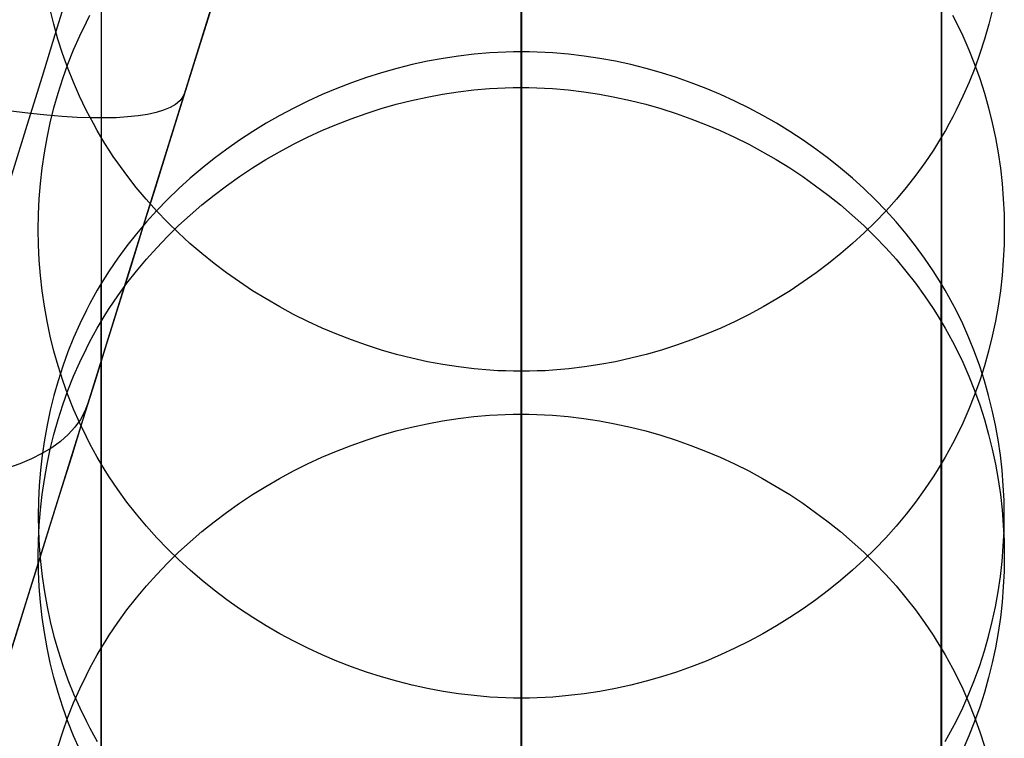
# Model space of a CAD drawing. Extents: x -383 to 1849, y -1185 to -529.
# Tile 432 of 656: x 163 to 194, y -656 to -634. Entities that reach past the tile are written whole.
import ezdxf

# ---------------------------------------------------------------- set-up
doc = ezdxf.new("R2010")
doc.units = 0
doc.layers.add('PREDEFINITO', color=7, linetype='CONTINUOUS')

msp = doc.modelspace()

# ---------------------------------------------------------------- linework, layer by layer
at = {"layer": 'PREDEFINITO'}
for p, q in [((155.278, -678.113, 664), (187.432, -574.959, 664)), ((178.642, -589.612), (178.64, -681.505, 343.803)), ((165.662, -597.37), (165.659, -688.823, 342.157)), ((191.635, -597.37), (191.635, -688.817, 342.158)), ((165.663, -612.91), (165.659, -703.456, 338.857)), ((191.636, -612.91), (191.639, -703.456, 338.857)), ((178.656, -620.669), (178.658, -710.772, 337.203)), ((164.195, -634.379, 94.2), (164.081, -633.919, 94.324)), ((193.216, -633.919, 94.324), (193.102, -634.379, 94.2)), ((165.001, -634.738, 134.54), (165.206, -634.311, 134.655)), ((165.206, -634.311, 134.655), (165.314, -634.1, 134.712)), ((191.983, -634.1, 134.712), (192.092, -634.311, 134.655)), ((192.092, -634.311, 134.655), (192.297, -634.738, 134.54)), ((164.324, -634.836, 94.078), (164.195, -634.379, 94.2)), ((193.102, -634.379, 94.2), (192.973, -634.836, 94.078)), ((164.469, -635.287, 93.957), (164.324, -634.836, 94.078)), ((164.81, -635.172, 134.423), (165.001, -634.738, 134.54)), ((192.297, -634.738, 134.54), (192.488, -635.172, 134.423)), ((192.973, -634.836, 94.078), (192.829, -635.287, 93.957)), ((164.629, -635.733, 93.837), (164.469, -635.287, 93.957)), ((164.636, -635.613, 134.305), (164.81, -635.172, 134.423)), ((177.683, -635.264, 659.647), (177.197, -635.305, 659.66)), ((177.926, -635.25, 659.643), (177.683, -635.264, 659.647)), ((178.169, -635.239, 659.64), (177.926, -635.25, 659.643)), ((178.413, -635.233, 659.638), (178.169, -635.239, 659.64)), ((178.656, -635.231, 659.637), (178.413, -635.233, 659.638)), ((178.9, -635.233, 659.638), (178.656, -635.231, 659.637)), ((178.656, -677.732, 519.936), (178.656, -635.231, 659.637)), ((179.143, -635.239, 659.64), (178.9, -635.233, 659.638)), ((179.386, -635.25, 659.643), (179.143, -635.239, 659.64)), ((179.63, -635.264, 659.647), (179.386, -635.25, 659.643)), ((180.115, -635.305, 659.66), (179.63, -635.264, 659.647)), ((192.488, -635.172, 134.423), (192.663, -635.613, 134.305)), ((192.829, -635.287, 93.957), (192.669, -635.733, 93.837)), ((175.751, -635.524, 659.726), (175.274, -635.627, 659.758)), ((176.231, -635.435, 659.699), (175.751, -635.524, 659.726)), ((176.713, -635.362, 659.677), (176.231, -635.435, 659.699)), ((177.197, -635.305, 659.66), (176.713, -635.362, 659.677)), ((180.599, -635.362, 659.677), (180.115, -635.305, 659.66)), ((181.081, -635.435, 659.699), (180.599, -635.362, 659.677)), ((181.561, -635.524, 659.726), (181.081, -635.435, 659.699)), ((182.037, -635.627, 659.758), (181.561, -635.524, 659.726)), ((164.476, -636.059, 134.184), (164.636, -635.613, 134.305)), ((164.803, -636.174, 93.719), (164.629, -635.733, 93.837)), ((174.33, -635.879, 659.834), (173.864, -636.027, 659.879)), ((174.8, -635.746, 659.794), (174.33, -635.879, 659.834)), ((175.274, -635.627, 659.758), (174.8, -635.746, 659.794)), ((182.511, -635.746, 659.794), (182.037, -635.627, 659.758)), ((182.98, -635.879, 659.834), (182.511, -635.746, 659.794)), ((183.446, -636.027, 659.879), (182.98, -635.879, 659.834)), ((192.669, -635.733, 93.837), (192.494, -636.174, 93.719)), ((192.663, -635.613, 134.305), (192.822, -636.059, 134.184)), ((164.331, -636.51, 134.063), (164.476, -636.059, 134.184)), ((164.994, -636.608, 93.602), (164.803, -636.174, 93.719)), ((173.403, -636.188, 659.928), (172.948, -636.364, 659.982)), ((173.864, -636.027, 659.879), (173.403, -636.188, 659.928)), ((183.906, -636.188, 659.928), (183.446, -636.027, 659.879)), ((184.361, -636.364, 659.982), (183.906, -636.188, 659.928)), ((192.494, -636.174, 93.719), (192.304, -636.608, 93.602)), ((192.822, -636.059, 134.184), (192.967, -636.51, 134.063)), ((172.948, -636.364, 659.982), (172.498, -636.554, 660.039)), ((176.217, -636.541, 174.468), (176.699, -636.467, 174.487)), ((176.699, -636.467, 174.487), (177.183, -636.409, 174.503)), ((177.183, -636.409, 174.503), (177.668, -636.368, 174.514)), ((177.668, -636.368, 174.514), (177.912, -636.353, 174.518)), ((177.912, -636.353, 174.518), (178.155, -636.343, 174.521)), ((178.155, -636.343, 174.521), (178.398, -636.337, 174.522)), ((178.398, -636.337, 174.522), (178.642, -636.334, 174.523)), ((178.642, -636.334, 174.523), (178.885, -636.337, 174.522)), ((178.885, -636.337, 174.522), (179.129, -636.343, 174.521)), ((179.129, -636.343, 174.521), (179.372, -636.353, 174.518)), ((179.372, -636.353, 174.518), (179.615, -636.368, 174.514)), ((179.615, -636.368, 174.514), (180.101, -636.409, 174.503)), ((180.101, -636.409, 174.503), (180.585, -636.467, 174.487)), ((180.585, -636.467, 174.487), (181.067, -636.541, 174.468)), ((184.811, -636.554, 660.039), (184.361, -636.364, 659.982)), ((164.202, -636.967, 133.94), (164.331, -636.51, 134.063)), ((165.199, -637.035, 93.487), (164.994, -636.608, 93.602)), ((172.054, -636.756, 660.101), (171.616, -636.972, 660.167)), ((172.498, -636.554, 660.039), (172.054, -636.756, 660.101)), ((174.787, -636.854, 174.384), (175.261, -636.734, 174.416)), ((175.261, -636.734, 174.416), (175.737, -636.63, 174.444)), ((175.737, -636.63, 174.444), (176.217, -636.541, 174.468)), ((181.067, -636.541, 174.468), (181.547, -636.63, 174.444)), ((181.547, -636.63, 174.444), (182.024, -636.734, 174.416)), ((182.024, -636.734, 174.416), (182.498, -636.854, 174.384)), ((185.254, -636.756, 660.101), (184.811, -636.554, 660.039)), ((185.691, -636.972, 660.167), (185.254, -636.756, 660.101)), ((192.304, -636.608, 93.602), (192.099, -637.035, 93.487)), ((192.967, -636.51, 134.063), (193.096, -636.967, 133.94)), ((164.088, -637.428, 133.816), (164.202, -636.967, 133.94)), ((165.308, -637.245, 93.43), (165.199, -637.035, 93.487)), ((171.616, -636.972, 660.167), (171.186, -637.201, 660.236)), ((173.852, -637.138, 174.308), (174.318, -636.989, 174.348)), ((174.318, -636.989, 174.348), (174.787, -636.854, 174.384)), ((182.498, -636.854, 174.384), (182.968, -636.989, 174.348)), ((182.968, -636.989, 174.348), (183.434, -637.138, 174.308)), ((186.12, -637.201, 660.236), (185.691, -636.972, 660.167)), ((192.099, -637.035, 93.487), (191.991, -637.245, 93.43)), ((193.096, -636.967, 133.94), (193.211, -637.428, 133.816)), ((165.42, -637.454, 93.374), (165.308, -637.245, 93.43)), ((171.186, -637.201, 660.236), (170.764, -637.443, 660.309)), ((172.937, -637.479, 174.216), (173.392, -637.301, 174.264)), ((173.392, -637.301, 174.264), (173.852, -637.138, 174.308)), ((183.434, -637.138, 174.308), (183.895, -637.301, 174.264)), ((183.895, -637.301, 174.264), (184.35, -637.479, 174.216)), ((186.542, -637.443, 660.309), (186.12, -637.201, 660.236)), ((191.991, -637.245, 93.43), (191.879, -637.454, 93.374)), ((163.989, -637.892, 133.69), (164.088, -637.428, 133.816)), ((165.536, -637.661, 93.318), (165.42, -637.454, 93.374)), ((165.656, -637.866, 93.263), (165.536, -637.661, 93.318)), ((170.349, -637.696, 660.387), (169.943, -637.962, 660.467)), ((170.764, -637.443, 660.309), (170.349, -637.696, 660.387)), ((172.044, -637.875, 174.11), (172.487, -637.67, 174.165)), ((172.487, -637.67, 174.165), (172.937, -637.479, 174.216)), ((184.35, -637.479, 174.216), (184.8, -637.67, 174.165)), ((184.8, -637.67, 174.165), (185.244, -637.875, 174.11)), ((186.956, -637.696, 660.387), (186.542, -637.443, 660.309)), ((187.362, -637.962, 660.467), (186.956, -637.696, 660.387)), ((191.763, -637.661, 93.318), (191.643, -637.866, 93.263)), ((191.879, -637.454, 93.374), (191.763, -637.661, 93.318)), ((193.211, -637.428, 133.816), (193.31, -637.892, 133.69)), ((163.905, -638.36, 133.564), (163.989, -637.892, 133.69)), ((165.779, -638.069, 93.209), (165.656, -637.866, 93.263)), ((169.943, -637.962, 660.467), (169.547, -638.24, 660.552)), ((171.607, -638.093, 174.052), (172.044, -637.875, 174.11)), ((185.244, -637.875, 174.11), (185.682, -638.093, 174.052)), ((187.758, -638.24, 660.552), (187.362, -637.962, 660.467)), ((191.643, -637.866, 93.263), (191.519, -638.069, 93.209)), ((193.31, -637.892, 133.69), (193.393, -638.36, 133.564)), ((165.907, -638.269, 93.155), (165.779, -638.069, 93.209)), ((166.038, -638.468, 93.101), (165.907, -638.269, 93.155)), ((169.547, -638.24, 660.552), (169.159, -638.529, 660.64)), ((170.756, -638.567, 173.925), (171.177, -638.324, 173.99)), ((171.177, -638.324, 173.99), (171.607, -638.093, 174.052)), ((185.682, -638.093, 174.052), (186.112, -638.324, 173.99)), ((186.112, -638.324, 173.99), (186.534, -638.567, 173.925)), ((188.145, -638.529, 660.64), (187.758, -638.24, 660.552)), ((191.392, -638.269, 93.155), (191.261, -638.468, 93.101)), ((191.519, -638.069, 93.209), (191.392, -638.269, 93.155)), ((163.837, -638.83, 133.438), (163.905, -638.36, 133.564)), ((166.173, -638.664, 93.049), (166.038, -638.468, 93.101)), ((169.159, -638.529, 660.64), (168.782, -638.83, 660.731)), ((170.342, -638.824, 173.856), (170.756, -638.567, 173.925)), ((186.534, -638.567, 173.925), (186.949, -638.824, 173.856)), ((188.521, -638.83, 660.731), (188.145, -638.529, 660.64)), ((191.261, -638.468, 93.101), (191.127, -638.664, 93.049)), ((193.393, -638.36, 133.564), (193.462, -638.83, 133.438)), ((163.783, -639.302, 133.311), (163.837, -638.83, 133.438)), ((166.453, -639.049, 92.945), (166.173, -638.664, 93.049)), ((168.782, -638.83, 660.731), (168.415, -639.142, 660.826)), ((169.936, -639.092, 173.784), (170.342, -638.824, 173.856)), ((186.949, -638.824, 173.856), (187.355, -639.092, 173.784)), ((188.888, -639.142, 660.826), (188.521, -638.83, 660.731)), ((191.127, -638.664, 93.049), (190.847, -639.049, 92.945)), ((193.462, -638.83, 133.438), (193.515, -639.302, 133.311)), ((166.747, -639.426, 92.843), (166.453, -639.049, 92.945)), ((168.415, -639.142, 660.826), (168.059, -639.464, 660.924)), ((169.54, -639.372, 173.709), (169.936, -639.092, 173.784)), ((187.355, -639.092, 173.784), (187.751, -639.372, 173.709)), ((189.243, -639.464, 660.924), (188.888, -639.142, 660.826)), ((190.847, -639.049, 92.945), (190.553, -639.426, 92.843)), ((163.745, -639.776, 133.183), (163.783, -639.302, 133.311)), ((167.055, -639.792, 92.744), (166.747, -639.426, 92.843)), ((168.059, -639.464, 660.924), (167.715, -639.797, 661.025)), ((169.153, -639.665, 173.631), (169.54, -639.372, 173.709)), ((187.751, -639.372, 173.709), (188.139, -639.665, 173.631)), ((189.587, -639.797, 661.025), (189.243, -639.464, 660.924)), ((190.553, -639.426, 92.843), (190.246, -639.792, 92.744)), ((193.515, -639.302, 133.311), (193.553, -639.776, 133.183)), ((163.722, -640.251, 133.055), (163.745, -639.776, 133.183)), ((167.375, -640.149, 92.648), (167.055, -639.792, 92.744)), ((167.715, -639.797, 661.025), (167.382, -640.14, 661.13)), ((168.777, -639.968, 173.55), (169.153, -639.665, 173.631)), ((188.139, -639.665, 173.631), (188.516, -639.968, 173.55)), ((189.919, -640.14, 661.13), (189.587, -639.797, 661.025)), ((190.246, -639.792, 92.744), (189.926, -640.149, 92.648)), ((193.553, -639.776, 133.183), (193.576, -640.251, 133.055)), ((167.382, -640.14, 661.13), (167.062, -640.494, 661.237)), ((167.708, -640.496, 92.554), (167.375, -640.149, 92.648)), ((168.41, -640.283, 173.465), (168.777, -639.968, 173.55)), ((188.516, -639.968, 173.55), (188.883, -640.283, 173.465)), ((189.926, -640.149, 92.648), (189.594, -640.496, 92.554)), ((190.239, -640.494, 661.237), (189.919, -640.14, 661.13)), ((163.715, -640.727, 132.927), (163.722, -640.251, 133.055)), ((168.055, -640.608, 173.378), (168.41, -640.283, 173.465)), ((188.883, -640.283, 173.465), (189.239, -640.608, 173.378)), ((193.576, -640.251, 133.055), (193.583, -640.727, 132.927)), ((163.722, -641.203, 132.799), (163.715, -640.727, 132.927)), ((167.062, -640.494, 661.237), (166.754, -640.857, 661.347)), ((168.052, -640.832, 92.464), (167.708, -640.496, 92.554)), ((167.711, -640.945, 173.288), (168.055, -640.608, 173.378)), ((189.239, -640.608, 173.378), (189.583, -640.945, 173.288)), ((189.594, -640.496, 92.554), (189.25, -640.832, 92.464)), ((190.546, -640.857, 661.347), (190.239, -640.494, 661.237)), ((193.583, -640.727, 132.927), (193.576, -641.203, 132.799)), ((166.754, -640.857, 661.347), (166.46, -641.229, 661.461)), ((167.379, -641.291, 173.195), (167.711, -640.945, 173.288)), ((168.408, -641.158, 92.376), (168.052, -640.832, 92.464)), ((189.25, -640.832, 92.464), (188.894, -641.158, 92.376)), ((189.583, -640.945, 173.288), (189.916, -641.291, 173.195)), ((190.839, -641.229, 661.461), (190.546, -640.857, 661.347)), ((163.745, -641.678, 132.671), (163.722, -641.203, 132.799)), ((166.46, -641.229, 661.461), (166.18, -641.611, 661.577)), ((167.059, -641.648, 173.1), (167.379, -641.291, 173.195)), ((168.775, -641.473, 92.29), (168.408, -641.158, 92.376)), ((188.894, -641.158, 92.376), (188.528, -641.473, 92.29)), ((189.916, -641.291, 173.195), (190.236, -641.648, 173.1)), ((191.119, -641.611, 661.577), (190.839, -641.229, 661.461)), ((193.576, -641.203, 132.799), (193.553, -641.678, 132.671)), ((163.783, -642.152, 132.543), (163.745, -641.678, 132.671)), ((166.18, -641.611, 661.577), (166.045, -641.805, 661.636)), ((166.752, -642.014, 173.002), (167.059, -641.648, 173.1)), ((169.153, -641.777, 92.208), (168.775, -641.473, 92.29)), ((188.528, -641.473, 92.29), (188.151, -641.777, 92.208)), ((190.236, -641.648, 173.1), (190.544, -642.014, 173.002)), ((191.254, -641.805, 661.636), (191.119, -641.611, 661.577)), ((193.553, -641.678, 132.671), (193.515, -642.152, 132.543)), ((166.045, -641.805, 661.636), (165.914, -642.002, 661.695)), ((169.54, -642.069, 92.129), (169.153, -641.777, 92.208)), ((188.151, -641.777, 92.208), (187.764, -642.069, 92.129)), ((191.385, -642.002, 661.695), (191.254, -641.805, 661.636)), ((163.836, -642.624, 132.416), (163.783, -642.152, 132.543)), ((165.787, -642.201, 661.756), (165.663, -642.401, 661.817)), ((165.914, -642.002, 661.695), (165.787, -642.201, 661.756)), ((166.459, -642.391, 172.901), (166.752, -642.014, 173.002)), ((169.937, -642.35, 92.053), (169.54, -642.069, 92.129)), ((187.764, -642.069, 92.129), (187.368, -642.35, 92.053)), ((190.544, -642.014, 173.002), (190.838, -642.391, 172.901)), ((191.512, -642.201, 661.756), (191.385, -642.002, 661.695)), ((191.636, -642.401, 661.817), (191.512, -642.201, 661.756)), ((193.515, -642.152, 132.543), (193.461, -642.624, 132.416)), ((165.663, -642.401, 661.817), (165.543, -642.604, 661.879)), ((165.657, -684.975, 521.9), (165.663, -642.401, 661.817)), ((166.179, -642.776, 172.798), (166.459, -642.391, 172.901)), ((170.344, -642.619, 91.981), (169.937, -642.35, 92.053)), ((187.368, -642.35, 92.053), (186.962, -642.619, 91.981)), ((190.838, -642.391, 172.901), (191.118, -642.776, 172.798)), ((191.755, -642.604, 661.879), (191.636, -642.401, 661.817)), ((191.636, -684.965, 521.898), (191.636, -642.401, 661.817)), ((163.905, -643.095, 132.289), (163.836, -642.624, 132.416)), ((165.427, -642.809, 661.941), (165.315, -643.016, 662.004)), ((165.543, -642.604, 661.879), (165.427, -642.809, 661.941)), ((166.044, -642.972, 172.745), (166.179, -642.776, 172.798)), ((170.758, -642.875, 91.911), (170.344, -642.619, 91.981)), ((171.181, -643.119, 91.845), (170.758, -642.875, 91.911)), ((186.548, -642.875, 91.911), (186.126, -643.119, 91.845)), ((186.962, -642.619, 91.981), (186.548, -642.875, 91.911)), ((191.118, -642.776, 172.798), (191.253, -642.972, 172.745)), ((191.871, -642.809, 661.941), (191.755, -642.604, 661.879)), ((191.984, -643.016, 662.004), (191.871, -642.809, 661.941)), ((193.461, -642.624, 132.416), (193.393, -643.095, 132.289)), ((163.988, -643.562, 132.164), (163.905, -643.095, 132.289)), ((165.315, -643.016, 662.004), (165.206, -643.225, 662.067)), ((165.786, -643.371, 172.639), (165.913, -643.171, 172.692)), ((165.913, -643.171, 172.692), (166.044, -642.972, 172.745)), ((171.611, -643.351, 91.782), (171.181, -643.119, 91.845)), ((186.126, -643.119, 91.845), (185.696, -643.351, 91.782)), ((191.253, -642.972, 172.745), (191.384, -643.171, 172.692)), ((191.384, -643.171, 172.692), (191.511, -643.371, 172.639)), ((192.092, -643.225, 662.067), (191.984, -643.016, 662.004)), ((193.393, -643.095, 132.289), (193.309, -643.562, 132.164)), ((165.206, -643.225, 662.067), (165.001, -643.648, 662.196)), ((165.662, -643.574, 172.584), (165.786, -643.371, 172.639)), ((172.049, -643.569, 91.723), (171.611, -643.351, 91.782)), ((185.696, -643.351, 91.782), (185.259, -643.569, 91.723)), ((191.511, -643.371, 172.639), (191.635, -643.574, 172.584)), ((192.297, -643.648, 662.196), (192.092, -643.225, 662.067)), ((164.087, -644.027, 132.039), (163.988, -643.562, 132.164)), ((165.001, -643.648, 662.196), (164.81, -644.078, 662.327)), ((165.427, -643.986, 172.474), (165.543, -643.779, 172.529)), ((165.543, -643.779, 172.529), (165.662, -643.574, 172.584)), ((172.493, -643.774, 91.668), (172.049, -643.569, 91.723)), ((172.943, -643.966, 91.616), (172.493, -643.774, 91.668)), ((184.815, -643.774, 91.668), (184.365, -643.966, 91.616)), ((185.259, -643.569, 91.723), (184.815, -643.774, 91.668)), ((191.635, -643.574, 172.584), (191.755, -643.779, 172.529)), ((191.755, -643.779, 172.529), (191.871, -643.986, 172.474)), ((192.487, -644.078, 662.327), (192.297, -643.648, 662.196)), ((193.309, -643.562, 132.164), (193.21, -644.027, 132.039)), ((164.201, -644.487, 131.915), (164.087, -644.027, 132.039)), ((164.81, -644.078, 662.327), (164.635, -644.515, 662.459)), ((165.314, -644.195, 172.418), (165.427, -643.986, 172.474)), ((173.4, -644.143, 91.568), (172.943, -643.966, 91.616)), ((184.365, -643.966, 91.616), (183.91, -644.143, 91.568)), ((191.871, -643.986, 172.474), (191.983, -644.195, 172.418)), ((192.662, -644.515, 662.459), (192.487, -644.078, 662.327)), ((193.21, -644.027, 132.039), (193.096, -644.487, 131.915)), ((165.001, -644.833, 172.247), (165.206, -644.406, 172.362)), ((165.206, -644.406, 172.362), (165.314, -644.195, 172.418)), ((173.861, -644.307, 91.523), (173.4, -644.143, 91.568)), ((174.327, -644.456, 91.483), (173.861, -644.307, 91.523)), ((183.449, -644.307, 91.523), (182.983, -644.456, 91.483)), ((183.91, -644.143, 91.568), (183.449, -644.307, 91.523)), ((191.983, -644.195, 172.418), (192.092, -644.405, 172.362)), ((192.092, -644.405, 172.362), (192.297, -644.833, 172.247)), ((164.331, -644.944, 131.792), (164.201, -644.487, 131.915)), ((164.635, -644.515, 662.459), (164.476, -644.957, 662.594)), ((174.797, -644.591, 91.446), (174.327, -644.456, 91.483)), ((175.271, -644.711, 91.413), (174.797, -644.591, 91.446)), ((175.749, -644.816, 91.385), (175.271, -644.711, 91.413)), ((182.04, -644.711, 91.413), (181.563, -644.816, 91.385)), ((182.514, -644.591, 91.446), (182.04, -644.711, 91.413)), ((182.983, -644.456, 91.483), (182.514, -644.591, 91.446)), ((192.822, -644.957, 662.594), (192.662, -644.515, 662.459)), ((193.096, -644.487, 131.915), (192.967, -644.944, 131.792)), ((164.475, -645.396, 131.671), (164.331, -644.944, 131.792)), ((164.476, -644.957, 662.594), (164.331, -645.405, 662.73)), ((164.81, -645.267, 172.131), (165.001, -644.833, 172.247)), ((176.229, -644.905, 91.361), (175.749, -644.816, 91.385)), ((176.712, -644.979, 91.341), (176.229, -644.905, 91.361)), ((177.196, -645.037, 91.325), (176.712, -644.979, 91.341)), ((180.6, -644.979, 91.341), (180.116, -645.037, 91.325)), ((181.083, -644.905, 91.361), (180.6, -644.979, 91.341)), ((181.563, -644.816, 91.385), (181.083, -644.905, 91.361)), ((192.297, -644.833, 172.247), (192.488, -645.267, 172.131)), ((192.967, -644.944, 131.792), (192.822, -645.396, 131.671)), ((192.967, -645.405, 662.73), (192.822, -644.957, 662.594)), ((164.636, -645.708, 172.013), (164.81, -645.267, 172.131)), ((177.682, -645.078, 91.314), (177.196, -645.037, 91.325)), ((177.925, -645.093, 91.31), (177.682, -645.078, 91.314)), ((178.169, -645.103, 91.307), (177.925, -645.093, 91.31)), ((178.413, -645.11, 91.305), (178.169, -645.103, 91.307)), ((178.656, -645.112, 91.305), (178.413, -645.11, 91.305)), ((178.9, -645.11, 91.305), (178.656, -645.112, 91.305)), ((179.143, -645.103, 91.307), (178.9, -645.11, 91.305)), ((179.387, -645.093, 91.31), (179.143, -645.103, 91.307)), ((179.63, -645.078, 91.314), (179.387, -645.093, 91.31)), ((180.116, -645.037, 91.325), (179.63, -645.078, 91.314)), ((192.488, -645.267, 172.131), (192.663, -645.708, 172.013)), ((164.331, -645.405, 662.73), (164.202, -645.857, 662.867)), ((164.635, -645.842, 131.551), (164.475, -645.396, 131.671)), ((192.822, -645.396, 131.671), (192.663, -645.842, 131.551)), ((193.096, -645.857, 662.867), (192.967, -645.405, 662.73)), ((164.202, -645.857, 662.867), (164.087, -646.313, 663.006)), ((164.476, -646.154, 171.893), (164.636, -645.708, 172.013)), ((164.81, -646.283, 131.433), (164.635, -645.842, 131.551)), ((192.663, -645.842, 131.551), (192.488, -646.283, 131.433)), ((192.663, -645.708, 172.013), (192.822, -646.154, 171.893)), ((193.21, -646.313, 663.006), (193.096, -645.857, 662.867)), ((164.331, -646.606, 171.772), (164.476, -646.154, 171.893)), ((192.822, -646.154, 171.893), (192.967, -646.606, 171.772)), ((164.087, -646.313, 663.006), (163.989, -646.774, 663.146)), ((165.001, -646.717, 131.316), (164.81, -646.283, 131.433)), ((176.699, -646.569, 212.222), (177.183, -646.512, 212.238)), ((177.183, -646.512, 212.238), (177.668, -646.47, 212.249)), ((177.668, -646.47, 212.249), (177.912, -646.456, 212.253)), ((177.912, -646.456, 212.253), (178.155, -646.445, 212.256)), ((178.155, -646.445, 212.256), (178.398, -646.439, 212.257)), ((178.398, -646.439, 212.257), (178.642, -646.437, 212.258)), ((178.642, -646.437, 212.258), (178.885, -646.439, 212.257)), ((178.885, -646.439, 212.257), (179.129, -646.445, 212.256)), ((179.129, -646.445, 212.256), (179.372, -646.456, 212.253)), ((179.372, -646.456, 212.253), (179.615, -646.47, 212.249)), ((179.615, -646.47, 212.249), (180.101, -646.512, 212.238)), ((180.101, -646.512, 212.238), (180.585, -646.569, 212.222)), ((192.488, -646.283, 131.433), (192.297, -646.717, 131.316)), ((193.309, -646.774, 663.146), (193.21, -646.313, 663.006)), ((163.989, -646.774, 663.146), (163.905, -647.237, 663.287)), ((164.202, -647.063, 171.65), (164.331, -646.606, 171.772)), ((165.206, -647.144, 131.202), (165.001, -646.717, 131.316)), ((174.787, -646.956, 212.119), (175.261, -646.837, 212.151)), ((175.261, -646.837, 212.151), (175.737, -646.732, 212.179)), ((175.737, -646.732, 212.179), (176.217, -646.643, 212.203)), ((176.217, -646.643, 212.203), (176.699, -646.569, 212.222)), ((180.585, -646.569, 212.222), (181.067, -646.643, 212.203)), ((181.067, -646.643, 212.203), (181.547, -646.732, 212.179)), ((181.547, -646.732, 212.179), (182.024, -646.837, 212.151)), ((182.024, -646.837, 212.151), (182.498, -646.956, 212.119)), ((192.297, -646.717, 131.316), (192.092, -647.144, 131.202)), ((192.967, -646.606, 171.772), (193.096, -647.063, 171.65)), ((193.393, -647.237, 663.287), (193.309, -646.774, 663.146)), ((164.088, -647.523, 171.527), (164.202, -647.063, 171.65)), ((165.315, -647.355, 131.145), (165.206, -647.144, 131.202)), ((173.852, -647.24, 212.043), (174.318, -647.091, 212.083)), ((174.318, -647.091, 212.083), (174.787, -646.956, 212.119)), ((182.498, -646.956, 212.119), (182.968, -647.091, 212.083)), ((182.968, -647.091, 212.083), (183.434, -647.24, 212.043)), ((192.092, -647.144, 131.202), (191.984, -647.355, 131.145)), ((193.096, -647.063, 171.65), (193.211, -647.523, 171.527)), ((163.905, -647.237, 663.287), (163.836, -647.703, 663.429)), ((165.427, -647.564, 131.089), (165.315, -647.355, 131.145)), ((172.937, -647.581, 211.952), (173.392, -647.403, 211.999)), ((173.392, -647.403, 211.999), (173.852, -647.24, 212.043)), ((183.434, -647.24, 212.043), (183.895, -647.403, 211.999)), ((183.895, -647.403, 211.999), (184.35, -647.581, 211.952)), ((191.984, -647.355, 131.145), (191.872, -647.564, 131.089)), ((193.461, -647.703, 663.429), (193.393, -647.237, 663.287)), ((163.836, -647.703, 663.429), (163.783, -648.171, 663.571)), ((163.989, -647.988, 171.402), (164.088, -647.523, 171.527)), ((165.543, -647.771, 131.034), (165.427, -647.564, 131.089)), ((172.487, -647.772, 211.901), (172.937, -647.581, 211.952)), ((184.35, -647.581, 211.952), (184.8, -647.772, 211.901)), ((191.872, -647.564, 131.089), (191.756, -647.771, 131.034)), ((193.211, -647.523, 171.527), (193.309, -647.988, 171.402)), ((193.515, -648.171, 663.571), (193.461, -647.703, 663.429)), ((163.905, -648.456, 171.277), (163.989, -647.988, 171.402)), ((165.663, -647.976, 130.979), (165.543, -647.771, 131.034)), ((165.787, -648.178, 130.925), (165.663, -647.976, 130.979)), ((171.607, -648.195, 211.787), (172.044, -647.977, 211.846)), ((172.044, -647.977, 211.846), (172.487, -647.772, 211.901)), ((184.8, -647.772, 211.901), (185.244, -647.977, 211.846)), ((185.244, -647.977, 211.846), (185.682, -648.195, 211.787)), ((191.636, -647.976, 130.979), (191.512, -648.178, 130.925)), ((191.756, -647.771, 131.034), (191.636, -647.976, 130.979)), ((193.309, -647.988, 171.402), (193.393, -648.456, 171.277)), ((163.783, -648.171, 663.571), (163.745, -648.641, 663.714)), ((165.914, -648.379, 130.871), (165.787, -648.178, 130.925)), ((171.178, -648.426, 211.726), (171.607, -648.195, 211.787)), ((185.682, -648.195, 211.787), (186.112, -648.426, 211.726)), ((191.512, -648.178, 130.925), (191.385, -648.379, 130.871)), ((193.553, -648.641, 663.714), (193.515, -648.171, 663.571)), ((163.745, -648.641, 663.714), (163.722, -649.111, 663.857)), ((163.837, -648.926, 171.151), (163.905, -648.456, 171.277)), ((166.045, -648.577, 130.818), (165.914, -648.379, 130.871)), ((166.18, -648.773, 130.765), (166.045, -648.577, 130.818)), ((170.342, -648.926, 211.592), (170.756, -648.67, 211.66)), ((170.756, -648.67, 211.66), (171.178, -648.426, 211.726)), ((186.112, -648.426, 211.726), (186.534, -648.67, 211.66)), ((186.534, -648.67, 211.66), (186.949, -648.926, 211.592)), ((191.254, -648.577, 130.818), (191.119, -648.773, 130.765)), ((191.385, -648.379, 130.871), (191.254, -648.577, 130.818)), ((193.393, -648.456, 171.277), (193.462, -648.926, 171.151)), ((193.576, -649.111, 663.857), (193.553, -648.641, 663.714)), ((163.783, -649.399, 171.025), (163.837, -648.926, 171.151)), ((166.46, -649.159, 130.662), (166.18, -648.773, 130.765)), ((169.936, -649.194, 211.52), (170.342, -648.926, 211.592)), ((186.949, -648.926, 211.592), (187.355, -649.194, 211.52)), ((191.119, -648.773, 130.765), (190.839, -649.159, 130.662)), ((193.462, -648.926, 171.151), (193.515, -649.399, 171.025)), ((163.722, -649.111, 663.857), (163.715, -649.583, 664)), ((166.754, -649.535, 130.562), (166.46, -649.159, 130.662)), ((169.54, -649.475, 211.445), (169.936, -649.194, 211.52)), ((187.355, -649.194, 211.52), (187.751, -649.475, 211.445)), ((190.839, -649.159, 130.662), (190.546, -649.535, 130.562)), ((193.583, -649.583, 664), (193.576, -649.111, 663.857)), ((163.715, -649.583, 664), (163.722, -650.054, 664.143)), ((163.745, -649.873, 170.898), (163.783, -649.399, 171.025)), ((167.062, -649.902, 130.464), (166.754, -649.535, 130.562)), ((169.153, -649.767, 211.367), (169.54, -649.475, 211.445)), ((187.751, -649.475, 211.445), (188.139, -649.767, 211.367)), ((190.546, -649.535, 130.562), (190.239, -649.902, 130.464)), ((193.515, -649.399, 171.025), (193.553, -649.873, 170.898)), ((193.576, -650.054, 664.143), (193.583, -649.583, 664)), ((163.722, -650.348, 170.77), (163.745, -649.873, 170.898)), ((168.777, -650.071, 211.285), (169.153, -649.767, 211.367)), ((188.139, -649.767, 211.367), (188.516, -650.071, 211.285)), ((193.553, -649.873, 170.898), (193.576, -650.348, 170.77)), ((163.722, -650.054, 664.143), (163.745, -650.525, 664.286)), ((167.382, -650.259, 130.369), (167.062, -649.902, 130.464)), ((168.41, -650.385, 211.201), (168.777, -650.071, 211.285)), ((188.516, -650.071, 211.285), (188.883, -650.385, 211.201)), ((190.239, -649.902, 130.464), (189.919, -650.259, 130.369)), ((193.553, -650.525, 664.286), (193.576, -650.054, 664.143)), ((163.715, -650.824, 170.643), (163.722, -650.348, 170.77)), ((167.715, -650.605, 130.276), (167.382, -650.259, 130.369)), ((168.055, -650.711, 211.114), (168.41, -650.385, 211.201)), ((188.883, -650.385, 211.201), (189.239, -650.711, 211.114)), ((189.919, -650.259, 130.369), (189.587, -650.605, 130.276)), ((193.576, -650.348, 170.77), (193.583, -650.824, 170.643)), ((163.745, -650.525, 664.286), (163.783, -650.994, 664.429)), ((167.711, -651.047, 211.024), (168.055, -650.711, 211.114)), ((168.059, -650.942, 130.187), (167.715, -650.605, 130.276)), ((189.239, -650.711, 211.114), (189.583, -651.047, 211.024)), ((189.587, -650.605, 130.276), (189.243, -650.942, 130.187)), ((193.515, -650.994, 664.429), (193.553, -650.525, 664.286)), ((163.722, -651.3, 170.516), (163.715, -650.824, 170.643)), ((163.783, -650.994, 664.429), (163.837, -651.463, 664.571)), ((167.379, -651.394, 210.931), (167.711, -651.047, 211.024)), ((168.415, -651.267, 130.1), (168.059, -650.942, 130.187)), ((189.243, -650.942, 130.187), (188.888, -651.267, 130.1)), ((189.583, -651.047, 211.024), (189.916, -651.394, 210.931)), ((193.462, -651.463, 664.571), (193.515, -650.994, 664.429)), ((193.583, -650.824, 170.643), (193.576, -651.3, 170.516)), ((163.745, -651.775, 170.388), (163.722, -651.3, 170.516)), ((167.059, -651.75, 210.836), (167.379, -651.394, 210.931)), ((168.782, -651.582, 130.016), (168.415, -651.267, 130.1)), ((188.888, -651.267, 130.1), (188.521, -651.582, 130.016)), ((189.916, -651.394, 210.931), (190.236, -651.75, 210.836)), ((193.576, -651.3, 170.516), (193.553, -651.775, 170.388)), ((163.837, -651.463, 664.571), (163.905, -651.929, 664.713)), ((169.159, -651.886, 129.935), (168.782, -651.582, 130.016)), ((188.521, -651.582, 130.016), (188.145, -651.886, 129.935)), ((193.393, -651.929, 664.713), (193.462, -651.463, 664.571)), ((163.783, -652.25, 170.261), (163.745, -651.775, 170.388)), ((163.905, -651.929, 664.713), (163.989, -652.392, 664.854)), ((166.752, -652.117, 210.738), (167.059, -651.75, 210.836)), ((169.547, -652.178, 129.858), (169.159, -651.886, 129.935)), ((188.145, -651.886, 129.935), (187.758, -652.178, 129.858)), ((190.236, -651.75, 210.836), (190.544, -652.117, 210.738)), ((193.309, -652.392, 664.854), (193.393, -651.929, 664.713)), ((193.553, -651.775, 170.388), (193.515, -652.25, 170.261)), ((163.836, -652.722, 170.135), (163.783, -652.25, 170.261)), ((166.459, -652.493, 210.637), (166.752, -652.117, 210.738)), ((169.943, -652.459, 129.783), (169.547, -652.178, 129.858)), ((187.758, -652.178, 129.858), (187.362, -652.459, 129.783)), ((190.544, -652.117, 210.738), (190.838, -652.493, 210.637)), ((193.515, -652.25, 170.261), (193.461, -652.722, 170.135)), ((163.989, -652.392, 664.854), (164.088, -652.852, 664.994)), ((166.179, -652.878, 210.534), (166.459, -652.493, 210.637)), ((170.349, -652.727, 129.712), (169.943, -652.459, 129.783)), ((187.362, -652.459, 129.783), (186.956, -652.727, 129.712)), ((190.838, -652.493, 210.637), (191.118, -652.879, 210.534)), ((193.211, -652.852, 664.994), (193.309, -652.392, 664.854)), ((163.905, -653.193, 170.009), (163.836, -652.722, 170.135)), ((164.088, -652.852, 664.994), (164.202, -653.309, 665.133)), ((166.044, -653.075, 210.481), (166.179, -652.878, 210.534)), ((170.764, -652.984, 129.644), (170.349, -652.727, 129.712)), ((186.956, -652.727, 129.712), (186.543, -652.984, 129.644)), ((191.118, -652.879, 210.534), (191.253, -653.075, 210.481)), ((193.096, -653.309, 665.133), (193.211, -652.852, 664.994)), ((193.461, -652.722, 170.135), (193.393, -653.193, 170.009)), ((163.989, -653.661, 169.884), (163.905, -653.193, 170.009)), ((165.913, -653.273, 210.428), (166.044, -653.075, 210.481)), ((171.186, -653.228, 129.579), (170.764, -652.984, 129.644)), ((171.616, -653.459, 129.518), (171.186, -653.228, 129.579)), ((186.121, -653.228, 129.579), (185.691, -653.459, 129.518)), ((186.543, -652.984, 129.644), (186.121, -653.228, 129.579)), ((191.253, -653.075, 210.481), (191.384, -653.273, 210.428)), ((193.393, -653.193, 170.009), (193.309, -653.661, 169.884)), ((164.202, -653.309, 665.133), (164.331, -653.761, 665.27)), ((165.662, -653.676, 210.32), (165.786, -653.474, 210.375)), ((165.786, -653.474, 210.375), (165.913, -653.273, 210.428)), ((172.054, -653.677, 129.46), (171.616, -653.459, 129.518)), ((185.691, -653.459, 129.518), (185.254, -653.677, 129.46)), ((191.384, -653.273, 210.428), (191.511, -653.474, 210.375)), ((191.511, -653.474, 210.375), (191.635, -653.676, 210.32)), ((192.967, -653.761, 665.27), (193.096, -653.309, 665.133)), ((164.087, -654.125, 169.759), (163.989, -653.661, 169.884)), ((164.331, -653.761, 665.27), (164.476, -654.208, 665.406)), ((165.543, -653.881, 210.265), (165.662, -653.676, 210.32)), ((172.497, -653.882, 129.406), (172.054, -653.677, 129.46)), ((185.254, -653.677, 129.46), (184.811, -653.882, 129.406)), ((191.635, -653.676, 210.32), (191.755, -653.881, 210.265)), ((192.822, -654.208, 665.406), (192.967, -653.761, 665.27)), ((193.309, -653.661, 169.884), (193.21, -654.125, 169.759)), ((164.202, -654.586, 169.636), (164.087, -654.125, 169.759)), ((165.314, -654.297, 210.154), (165.427, -654.088, 210.21)), ((165.427, -654.088, 210.21), (165.543, -653.881, 210.265)), ((172.948, -654.073, 129.355), (172.497, -653.882, 129.406)), ((173.403, -654.251, 129.308), (172.948, -654.073, 129.355)), ((184.361, -654.073, 129.355), (183.906, -654.251, 129.308)), ((184.811, -653.882, 129.406), (184.361, -654.073, 129.355)), ((191.755, -653.881, 210.265), (191.871, -654.088, 210.21)), ((191.871, -654.088, 210.21), (191.983, -654.297, 210.154)), ((193.21, -654.125, 169.759), (193.096, -654.586, 169.636)), ((164.476, -654.208, 665.406), (164.636, -654.651, 665.541)), ((165.206, -654.508, 210.098), (165.314, -654.297, 210.154)), ((173.864, -654.414, 129.265), (173.403, -654.251, 129.308)), ((174.33, -654.564, 129.225), (173.864, -654.414, 129.265)), ((183.446, -654.414, 129.265), (182.98, -654.564, 129.225)), ((183.906, -654.251, 129.308), (183.446, -654.414, 129.265)), ((191.983, -654.297, 210.154), (192.092, -654.508, 210.098)), ((192.663, -654.651, 665.541), (192.822, -654.208, 665.406)), ((164.331, -655.043, 169.514), (164.202, -654.586, 169.636)), ((164.636, -654.651, 665.541), (164.81, -655.087, 665.673)), ((165.001, -654.935, 209.983), (165.206, -654.508, 210.098)), ((174.8, -654.698, 129.19), (174.33, -654.564, 129.225)), ((175.274, -654.818, 129.158), (174.8, -654.698, 129.19)), ((182.511, -654.698, 129.19), (182.037, -654.818, 129.158)), ((182.98, -654.564, 129.225), (182.511, -654.698, 129.19)), ((192.092, -654.508, 210.098), (192.297, -654.935, 209.983)), ((192.488, -655.087, 665.673), (192.663, -654.651, 665.541)), ((193.096, -654.586, 169.636), (192.967, -655.043, 169.514)), ((164.476, -655.495, 169.393), (164.331, -655.043, 169.514)), ((164.811, -655.369, 209.867), (165.001, -654.935, 209.983)), ((175.751, -654.923, 129.13), (175.274, -654.818, 129.158)), ((176.231, -655.012, 129.107), (175.751, -654.923, 129.13)), ((176.713, -655.086, 129.087), (176.231, -655.012, 129.107)), ((181.081, -655.012, 129.107), (180.599, -655.086, 129.087)), ((181.561, -654.923, 129.13), (181.081, -655.012, 129.107)), ((182.037, -654.818, 129.158), (181.561, -654.923, 129.13)), ((192.297, -654.935, 209.983), (192.488, -655.37, 209.867)), ((192.967, -655.043, 169.514), (192.822, -655.495, 169.393)), ((164.636, -655.81, 209.749), (164.811, -655.369, 209.867)), ((164.81, -655.087, 665.673), (165.001, -655.517, 665.804)), ((177.197, -655.143, 129.072), (176.713, -655.086, 129.087)), ((177.683, -655.185, 129.061), (177.197, -655.143, 129.072)), ((177.926, -655.2, 129.057), (177.683, -655.185, 129.061)), ((178.169, -655.21, 129.055), (177.926, -655.2, 129.057)), ((178.413, -655.216, 129.053), (178.169, -655.21, 129.055)), ((178.656, -655.218, 129.052), (178.413, -655.216, 129.053)), ((178.9, -655.216, 129.053), (178.656, -655.218, 129.052)), ((179.143, -655.21, 129.055), (178.9, -655.216, 129.053)), ((179.386, -655.2, 129.057), (179.143, -655.21, 129.055)), ((179.63, -655.185, 129.061), (179.386, -655.2, 129.057)), ((180.115, -655.143, 129.072), (179.63, -655.185, 129.061)), ((180.599, -655.086, 129.087), (180.115, -655.143, 129.072)), ((192.297, -655.517, 665.804), (192.488, -655.087, 665.673)), ((192.488, -655.37, 209.867), (192.663, -655.81, 209.749)), ((164.635, -655.941, 169.273), (164.476, -655.495, 169.393)), ((165.001, -655.517, 665.804), (165.206, -655.94, 665.933)), ((192.092, -655.94, 665.933), (192.297, -655.517, 665.804)), ((192.822, -655.495, 169.393), (192.662, -655.941, 169.273)), ((164.476, -656.257, 209.63), (164.636, -655.81, 209.749)), ((164.81, -656.382, 169.155), (164.635, -655.941, 169.273)), ((165.206, -655.94, 665.933), (165.314, -656.149, 665.996)), ((191.983, -656.149, 665.996), (192.092, -655.94, 665.933)), ((192.662, -655.941, 169.273), (192.487, -656.382, 169.155)), ((192.663, -655.81, 209.749), (192.822, -656.257, 209.63)), ((164.331, -656.708, 209.509), (164.476, -656.257, 209.63)), ((165.314, -656.149, 665.996), (165.427, -656.356, 666.059)), ((191.871, -656.356, 666.059), (191.983, -656.149, 665.996)), ((192.822, -656.257, 209.63), (192.967, -656.708, 209.509)), ((165.001, -656.816, 169.039), (164.81, -656.382, 169.155)), ((165.427, -656.356, 666.059), (165.543, -656.561, 666.121)), ((191.755, -656.561, 666.121), (191.871, -656.356, 666.059)), ((192.487, -656.382, 169.155), (192.297, -656.816, 169.039))]:
    msp.add_line(p, q, dxfattribs=at)
at = {"layer": 'PREDEFINITO', "extrusion": (-0.956674, 0.29116, 0.000717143)}
msp.add_arc((549.397, 664.257, -330.927), 69.019, 180.01646, 359.98354, dxfattribs=at)
at = {"layer": 'PREDEFINITO', "extrusion": (0.956674, -0.29116, 0.000717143)}
msp.add_arc((-549.397, 663.742, 331.88), 69.019, 0.01646, 179.98354, dxfattribs=at)
at = {"layer": 'PREDEFINITO', "extrusion": (-0.955446, 0.295166, 0.000257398)}
msp.add_arc((547.868, 664.095, -344.105), 64.613, 180.00601, 359.99399, dxfattribs=at)
at = {"layer": 'PREDEFINITO', "extrusion": (0.955446, -0.295166, 0.000257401)}
msp.add_arc((-547.868, 663.905, 344.447), 64.613, 0.00601, 179.99399, dxfattribs=at)
at = {"layer": 'PREDEFINITO', "extrusion": (-0.954694, 0.297589, -2.33821e-16)}
msp.add_arc((547.157, 664.026, -350.042), 54.025, 180.0271, 359.9729, dxfattribs=at)
at = {"layer": 'PREDEFINITO', "extrusion": (0.954694, -0.297589, -1.22756e-15)}
msp.add_arc((-547.157, 663.974, 350.042), 54.025, 0.0271, 179.9729, dxfattribs=at)
at = {"layer": 'PREDEFINITO', "extrusion": (0.291995, 0.936751, -0.192969)}
msp.add_arc((-335.042, 491.936, -665.012), 15, 180, 269.6542, dxfattribs=at)
at = {"layer": 'PREDEFINITO', "extrusion": (-0.291995, -0.936751, -0.192969)}
msp.add_arc((335.042, 811.104, 408.749), 15, 360, 89.6542, dxfattribs=at)
at = {"layer": 'PREDEFINITO', "extrusion": (0.275424, 0.883591, -0.378693)}
msp.add_arc((-335.041, 353.34, -757.875), 15, 180, 269.3075, dxfattribs=at)
at = {"layer": 'PREDEFINITO', "extrusion": (-0.275424, -0.883591, -0.378693)}
msp.add_arc((335.041, 875.753, 254.971), 15, 360, 89.3075, dxfattribs=at)

doc.saveas('drawing.dxf')
